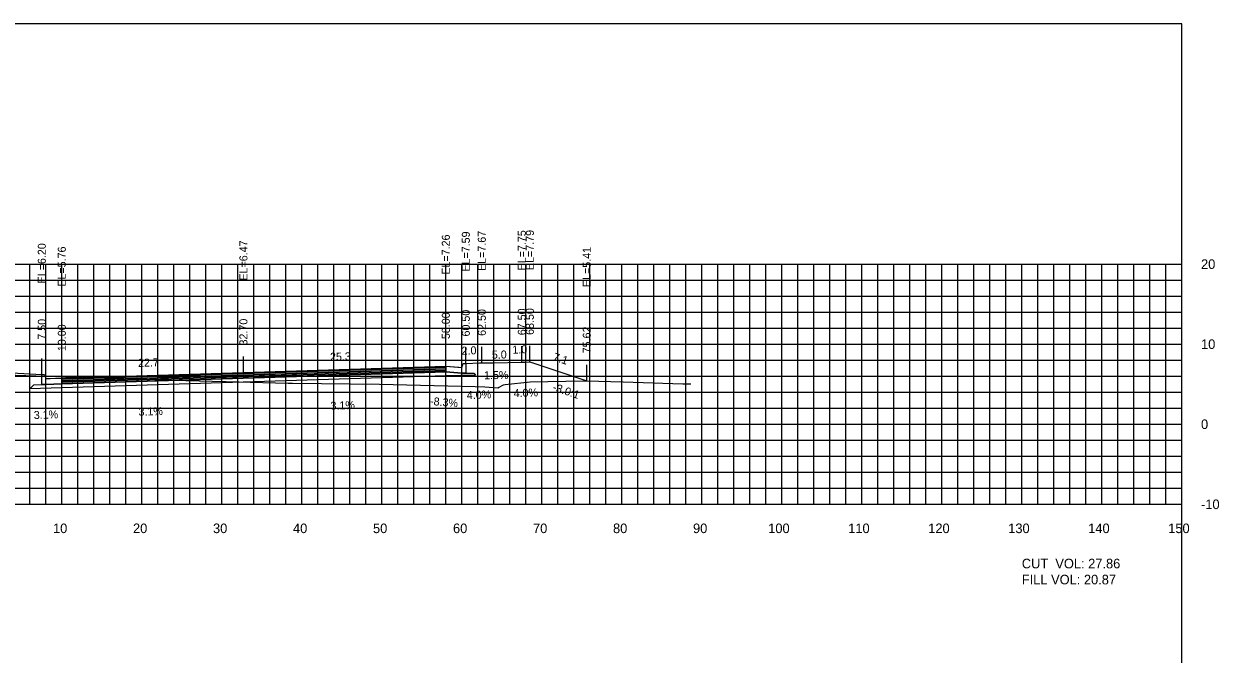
# Model space of a CAD drawing. Extents: x 1797419 to 1809236, y 248759 to 251512.
# Drawn here: x 1808076.3 to 1808225.7, y 250190.7 to 250269.4 of the extents above; entities that cross this region are included whole.
import ezdxf

# ---------------------------------------------------------------- set-up
doc = ezdxf.new("R2010")
doc.units = 0
for name, color, linetype in [('10', 7, 'Continuous'), ('3', 7, 'Continuous'), ('31', 7, 'Continuous'), ('4', 7, 'Continuous'), ('60', 7, 'Continuous'), ('ANNO-TXT', 7, 'Continuous'), ('BASE', 7, 'Continuous'), ('CL-CNST', 7, 'Continuous'), ('Level 62', 7, 'Continuous'), ('LOWER BINDER', 7, 'Continuous'), ('M-ROADS', 7, 'Continuous'), ('UPPER BINDER', 7, 'Continuous'), ('WEARING', 7, 'Continuous')]:
    doc.layers.add(name, color=color, linetype=linetype)

msp = doc.modelspace()

# ---------------------------------------------------------------- linework, layer by layer
for p, q in [((1808129, 250226.69), (1808129, 250228.69)), ((1808131.5, 250227.02), (1808131.5, 250229.02)), ((1808133.5, 250227.1), (1808133.5, 250229.1)), ((1808138.5, 250227.18), (1808138.5, 250229.18)), ((1808139.5, 250227.22), (1808139.5, 250229.22)), ((1808078.5, 250225.63), (1808078.5, 250227.63)), ((1808081, 250225.19), (1808081, 250227.19)), ((1808103.7, 250225.9), (1808103.7, 250227.9)), ((1808146.62, 250224.84), (1808146.62, 250226.84))]:
    msp.add_line(p, q)
for points in [[(1807921, 250079.43), (1808221, 250079.43), (1808221, 250269.43), (1807921, 250269.43)], [(1808129, 250226.69), (1808131, 250226.52), (1808131.17, 250227.02), (1808131.5, 250227.02), (1808131.5, 250225.81), (1808131, 250225.81), (1808129, 250225.97)], [(1808078.5, 250225.63), (1808078.83, 250225.63), (1808079, 250225.13), (1808081, 250225.19), (1808081, 250224.47), (1808079, 250224.41), (1808078.5, 250224.41)]]:
    msp.add_lwpolyline(points, close=True)
at = {"layer": '60'}
for p, q in [((1808221, 250209.43), (1808221, 250239.43)), ((1808221.06, 250239.43), (1808221, 250239.43)), ((1808221.06, 250229.43), (1808221, 250229.43)), ((1808221.06, 250219.43), (1808221, 250219.43)), ((1807921, 250209.43), (1808221, 250209.43)), ((1808081, 250209.37), (1808081, 250209.43)), ((1808091, 250209.37), (1808091, 250209.43)), ((1808101, 250209.37), (1808101, 250209.43)), ((1808111, 250209.37), (1808111, 250209.43)), ((1808121, 250209.37), (1808121, 250209.43)), ((1808131, 250209.37), (1808131, 250209.43)), ((1808141, 250209.37), (1808141, 250209.43)), ((1808151, 250209.37), (1808151, 250209.43)), ((1808161, 250209.37), (1808161, 250209.43)), ((1808171, 250209.37), (1808171, 250209.43)), ((1808181, 250209.37), (1808181, 250209.43)), ((1808191, 250209.37), (1808191, 250209.43)), ((1808201, 250209.37), (1808201, 250209.43)), ((1808211, 250209.37), (1808211, 250209.43)), ((1808221, 250209.37), (1808221, 250209.43)), ((1808221.06, 250209.43), (1808221, 250209.43))]:
    msp.add_line(p, q, dxfattribs=at)
at = {"layer": 'BASE'}
msp.add_lwpolyline([(1808081, 250224.47), (1808129, 250225.97), (1808131, 250225.81), (1808131.5, 250225.81), (1808132.5, 250225.79), (1808132.7, 250225.58), (1808129, 250225.47), (1808081, 250223.97), (1808077, 250223.85), (1808077.5, 250224.35), (1808078.5, 250224.41), (1808079, 250224.41)], close=True, dxfattribs=at)
at = {"layer": 'CL-CNST'}
msp.add_lwpolyline([(1808071, 250226.06), (1808078.5, 250225.63), (1808078.71, 250225.63), (1808078.83, 250225.63), (1808079, 250225.13), (1808079.54, 250225.15), (1808081, 250225.19), (1808103.7, 250225.9), (1808129, 250226.69), (1808130.64, 250226.55), (1808131, 250226.52), (1808131.04, 250226.65), (1808131.17, 250227.02), (1808131.5, 250227.02), (1808133.2, 250227.09), (1808133.5, 250227.1), (1808134.95, 250227.12), (1808138.5, 250227.18), (1808138.9, 250227.19), (1808139.5, 250227.22), (1808146.62, 250224.84)], dxfattribs=at)
at = {"layer": 'Level 62'}
for p, q in [((1807921, 250239.43), (1808221, 250239.43)), ((1808077, 250209.43), (1808077, 250239.43)), ((1808079, 250209.43), (1808079, 250239.43)), ((1808081, 250209.43), (1808081, 250239.43)), ((1808083, 250209.43), (1808083, 250239.43)), ((1808085, 250209.43), (1808085, 250239.43)), ((1808087, 250209.43), (1808087, 250239.43)), ((1808089, 250209.43), (1808089, 250239.43)), ((1808091, 250209.43), (1808091, 250239.43)), ((1808093, 250209.43), (1808093, 250239.43)), ((1808095, 250209.43), (1808095, 250239.43)), ((1808097, 250209.43), (1808097, 250239.43)), ((1808099, 250209.43), (1808099, 250239.43)), ((1808101, 250209.43), (1808101, 250239.43)), ((1808103, 250209.43), (1808103, 250239.43)), ((1808105, 250209.43), (1808105, 250239.43)), ((1808107, 250209.43), (1808107, 250239.43)), ((1808109, 250209.43), (1808109, 250239.43)), ((1808111, 250209.43), (1808111, 250239.43)), ((1808113, 250209.43), (1808113, 250239.43)), ((1808115, 250209.43), (1808115, 250239.43)), ((1808117, 250209.43), (1808117, 250239.43)), ((1808119, 250209.43), (1808119, 250239.43)), ((1808121, 250209.43), (1808121, 250239.43)), ((1808123, 250209.43), (1808123, 250239.43)), ((1808125, 250209.43), (1808125, 250239.43)), ((1808127, 250209.43), (1808127, 250239.43)), ((1808129, 250209.43), (1808129, 250239.43)), ((1808131, 250209.43), (1808131, 250239.43)), ((1808133, 250209.43), (1808133, 250239.43)), ((1808135, 250209.43), (1808135, 250239.43)), ((1808137, 250209.43), (1808137, 250239.43)), ((1808139, 250209.43), (1808139, 250239.43)), ((1808141, 250209.43), (1808141, 250239.43)), ((1808143, 250209.43), (1808143, 250239.43)), ((1808145, 250209.43), (1808145, 250239.43)), ((1808147, 250209.43), (1808147, 250239.43)), ((1808149, 250209.43), (1808149, 250239.43)), ((1808151, 250209.43), (1808151, 250239.43)), ((1808153, 250209.43), (1808153, 250239.43)), ((1808155, 250209.43), (1808155, 250239.43)), ((1808157, 250209.43), (1808157, 250239.43)), ((1808159, 250209.43), (1808159, 250239.43)), ((1808161, 250209.43), (1808161, 250239.43)), ((1808163, 250209.43), (1808163, 250239.43)), ((1808165, 250209.43), (1808165, 250239.43)), ((1808167, 250209.43), (1808167, 250239.43)), ((1808169, 250209.43), (1808169, 250239.43)), ((1808171, 250209.43), (1808171, 250239.43)), ((1808173, 250209.43), (1808173, 250239.43)), ((1808175, 250209.43), (1808175, 250239.43)), ((1808177, 250209.43), (1808177, 250239.43)), ((1808179, 250209.43), (1808179, 250239.43)), ((1808181, 250209.43), (1808181, 250239.43)), ((1808183, 250209.43), (1808183, 250239.43)), ((1808185, 250209.43), (1808185, 250239.43)), ((1808187, 250209.43), (1808187, 250239.43)), ((1808189, 250209.43), (1808189, 250239.43)), ((1808191, 250209.43), (1808191, 250239.43)), ((1808193, 250209.43), (1808193, 250239.43)), ((1808195, 250209.43), (1808195, 250239.43)), ((1808197, 250209.43), (1808197, 250239.43)), ((1808199, 250209.43), (1808199, 250239.43)), ((1808201, 250209.43), (1808201, 250239.43)), ((1808203, 250209.43), (1808203, 250239.43)), ((1808205, 250209.43), (1808205, 250239.43)), ((1808207, 250209.43), (1808207, 250239.43)), ((1808209, 250209.43), (1808209, 250239.43)), ((1808211, 250209.43), (1808211, 250239.43)), ((1808213, 250209.43), (1808213, 250239.43)), ((1808215, 250209.43), (1808215, 250239.43)), ((1808217, 250209.43), (1808217, 250239.43)), ((1808219, 250209.43), (1808219, 250239.43)), ((1808221, 250209.43), (1808221, 250239.43)), ((1807921, 250237.43), (1808221, 250237.43)), ((1807921, 250235.43), (1808221, 250235.43)), ((1807921, 250233.43), (1808221, 250233.43)), ((1807921, 250231.43), (1808221, 250231.43)), ((1807921, 250229.43), (1808221, 250229.43)), ((1807921, 250227.43), (1808221, 250227.43)), ((1807921, 250225.43), (1808221, 250225.43)), ((1807921, 250223.43), (1808221, 250223.43)), ((1807921, 250221.43), (1808221, 250221.43)), ((1807921, 250219.43), (1808221, 250219.43)), ((1807921, 250217.43), (1808221, 250217.43)), ((1807921, 250215.43), (1808221, 250215.43)), ((1807921, 250213.43), (1808221, 250213.43)), ((1807921, 250211.43), (1808221, 250211.43)), ((1807921, 250209.43), (1808221, 250209.43))]:
    msp.add_line(p, q, dxfattribs=at)
at = {"layer": 'LOWER BINDER'}
for points in [[(1808081, 250224.85), (1808129, 250226.35), (1808129, 250226.16), (1808081, 250224.67)], [(1808081, 250224.67), (1808129, 250226.16), (1808129, 250225.97), (1808081, 250224.47)]]:
    msp.add_lwpolyline(points, close=True, dxfattribs=at)
at = {"layer": 'M-ROADS'}
msp.add_lwpolyline([(1808073.99, 250225.62), (1808083.98, 250225.28), (1808085.05, 250225.25), (1808087.48, 250225.18), (1808096.51, 250224.9), (1808103.19, 250224.72), (1808104.56, 250224.68), (1808109.29, 250224.57), (1808109.83, 250224.56), (1808120.7, 250224.43), (1808132.67, 250224.14), (1808133.86, 250224.11), (1808135.49, 250223.99), (1808135.57, 250223.99), (1808135.6, 250224.01), (1808136.23, 250224.37), (1808136.43, 250224.4), (1808139.56, 250224.74), (1808146.2, 250224.84), (1808146.57, 250224.84), (1808151.15, 250224.71), (1808158.62, 250224.49), (1808159.63, 250224.46)], dxfattribs=at)
at = {"layer": 'UPPER BINDER'}
msp.add_lwpolyline([(1808081, 250225.04), (1808129, 250226.54), (1808129, 250226.35), (1808081, 250224.85)], close=True, dxfattribs=at)
at = {"layer": 'WEARING'}
msp.add_lwpolyline([(1808081, 250225.19), (1808129, 250226.69), (1808129, 250226.54), (1808081, 250225.04)], close=True, dxfattribs=at)

# ---------------------------------------------------------------- texts
msp.add_text('-3.0:1', height=1, rotation=341.5697).set_placement((1808142.27, 250223.66))
at = {"layer": '10'}
for s, p in [('10', (1808079.9, 250205.83)), ('20', (1808089.9, 250205.83)), ('30', (1808099.9, 250205.83)), ('40', (1808109.9, 250205.83)), ('50', (1808119.9, 250205.83)), ('60', (1808129.9, 250205.83)), ('70', (1808139.9, 250205.83)), ('80', (1808149.9, 250205.83)), ('90', (1808159.9, 250205.83)), ('100', (1808169.3, 250205.83)), ('110', (1808179.3, 250205.83)), ('120', (1808189.3, 250205.83)), ('130', (1808199.3, 250205.83)), ('140', (1808209.3, 250205.83)), ('150', (1808219.3, 250205.83))]:
    msp.add_text(s, height=1.2, dxfattribs=at).set_placement(p)
at = {"layer": '3'}
for s, p in [('EL=7.59', (1808132, 250238.49)), ('EL=7.67', (1808134, 250238.57)), ('EL=7.75', (1808139, 250238.64)), ('EL=7.79', (1808140, 250238.68)), ('EL=6.20', (1808079, 250237.02)), ('EL=6.47', (1808104.2, 250237.37)), ('EL=7.26', (1808129.5, 250238.11)), ('EL=5.76', (1808081.5, 250236.61)), ('EL=5.41', (1808147.12, 250236.56)), ('58.00', (1808129.5, 250230.06)), ('60.50', (1808132, 250230.39)), ('62.50', (1808134, 250230.47)), ('67.50', (1808139, 250230.55)), ('68.50', (1808140, 250230.59)), ('7.50', (1808079, 250229.99)), ('10.00', (1808081.5, 250228.56)), ('32.70', (1808104.2, 250229.27)), ('75.62', (1808147.12, 250228.29))]:
    msp.add_text(s, height=1, rotation=90, dxfattribs=at).set_placement(p)
at = {"layer": '31'}
for s, p in [('20', (1808223.4, 250238.83)), ('10', (1808223.4, 250228.83)), ('0', (1808223.4, 250218.83)), ('-10', (1808223.4, 250208.83))]:
    msp.add_text(s, height=1.2, dxfattribs=at).set_placement(p)
at = {"layer": '4'}
for s, rotation, p in [('25.3', 1.7852, (1808114.54, 250227.34)), ('2.0', 2.2897, (1808130.99, 250228.1)), ('5.0', 0.8594, (1808134.76, 250227.62)), ('1.0', 2.2919, (1808137.33, 250228.23)), ('7.1', 341.5697, (1808142.31, 250227.44)), ('22.7', 1.7852, (1808090.54, 250226.59)), ('1.5%', 0.8594, (1808133.79, 250225.05)), ('4.0%', 2.2919, (1808137.49, 250222.8)), ('3.1%', 1.7852, (1808114.6, 250221.24)), ('-8.3%', 355.2288, (1808127, 250221.84)), ('4.0%', 2.2897, (1808131.64, 250222.56)), ('3.1%', 1.8035, (1808077.51, 250220.08)), ('3.1%', 1.7852, (1808090.6, 250220.49))]:
    msp.add_text(s, height=1, rotation=rotation, dxfattribs=at).set_placement(p)
at = {"layer": 'ANNO-TXT'}
for s, p in [('CUT  VOL: 27.86', (1808201, 250201.43)), ('FILL VOL: 20.87', (1808201, 250199.43))]:
    msp.add_text(s, height=1.2, dxfattribs=at).set_placement(p)

doc.saveas('drawing.dxf')
